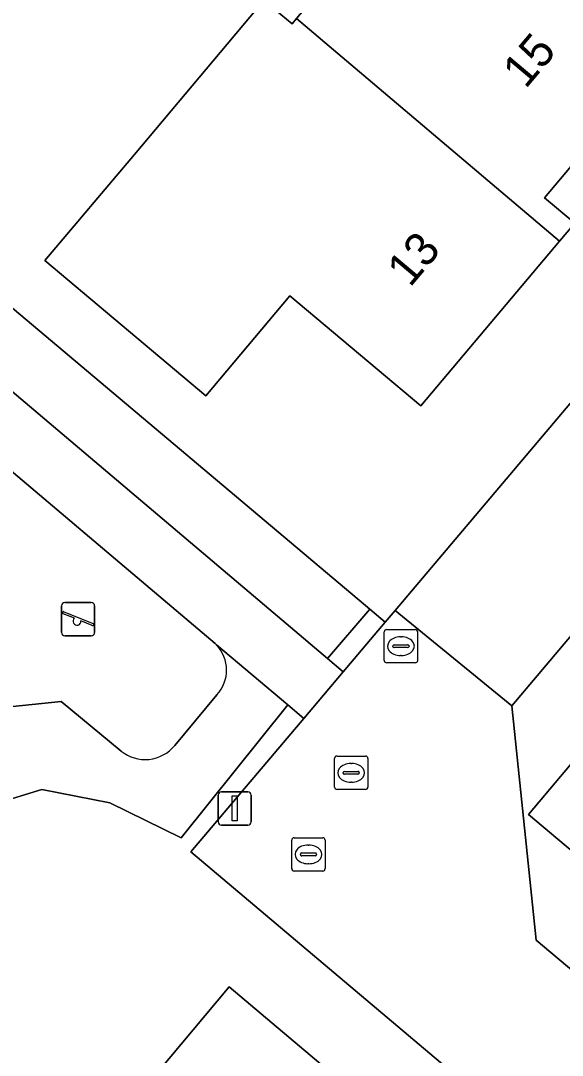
# Model space of a CAD drawing. Extents: x 157767 to 159172, y 387839 to 389425.
# Drawn here: x 158321.55 to 158337.77, y 388872.06 to 388903.08 of the extents above; entities that cross this region are included whole.
import ezdxf

# ---------------------------------------------------------------- set-up
doc = ezdxf.new("R2010")
doc.units = 0
for name, color, linetype in [('IMGEO_Brandkraan', 7, 'Continuous'), ('IMGEO_Erf', 7, 'Continuous'), ('IMGEO_Groenvoorziening', 7, 'Continuous'), ('IMGEO_Hek', 7, 'Continuous'), ('IMGEO_Kolk', 7, 'Continuous'), ('IMGEO_Lichtmast', 7, 'Continuous'), ('IMGEO_Pand', 7, 'Continuous'), ('IMGEO_Pand_nummerreeks', 7, 'Continuous'), ('IMGEO_Parkeervlak_open', 7, 'Continuous'), ('IMGEO_Rijbaan_lokaal_open', 7, 'Continuous'), ('IMGEO_Rioolput', 7, 'Continuous'), ('IMGEO_Speelvoorziening', 7, 'Continuous'), ('IMGEO_Terreindeel_zand', 7, 'Continuous'), ('IMGEO_Voetpad_open', 7, 'Continuous')]:
    doc.layers.add(name, color=color, linetype=linetype)

msp = doc.modelspace()

# ---------------------------------------------------------------- linework, layer by layer
at = {"layer": 'IMGEO_Brandkraan'}
for p, q in [((158332.438, 388883.902), (158332.438, 388884.754)), ((158332.513, 388884.828), (158333.365, 388884.828)), ((158332.926, 388884.608), (158332.951, 388884.608)), ((158333.439, 388884.754), (158333.439, 388883.902)), ((158332.697, 388884.322), (158332.697, 388884.334)), ((158333.135, 388884.285), (158332.737, 388884.285)), ((158332.74, 388884.371), (158333.138, 388884.371)), ((158333.181, 388884.334), (158333.181, 388884.322)), ((158332.949, 388884.048), (158332.924, 388884.048)), ((158333.365, 388883.828), (158332.513, 388883.828))]:
    msp.add_line(p, q, dxfattribs=at)
for points in [[(158332.438, 388883.902), (158332.438, 388884.754)], [(158332.513, 388884.828), (158333.365, 388884.828)], [(158333.439, 388884.754), (158333.439, 388883.902)], [(158333.365, 388883.828), (158332.513, 388883.828)]]:
    msp.add_lwpolyline(points, dxfattribs=at)
for centre, radius, start, end in [((158332.515, 388884.752), 0.0765, 91.552, 178.448), ((158332.515, 388884.752), 0.0765, 91.552, 178.448), ((158333.363, 388884.752), 0.0765, 1.552, 88.448), ((158333.363, 388884.752), 0.0765, 1.552, 88.448), ((158332.737, 388884.331), 0.0403, 85.8775, 175.7526), ((158332.734, 388884.321), 0.0366, 178.938, 274.7102), ((158333.138, 388884.328), 0.043, 264.8664, 352.4533), ((158333.142, 388884.333), 0.0386, 1.7309, 96.639), ((158332.515, 388883.904), 0.0765, 181.552, 268.448), ((158332.515, 388883.904), 0.0765, 181.552, 268.448), ((158333.363, 388883.904), 0.0765, 271.552, 358.448), ((158333.363, 388883.904), 0.0765, 271.552, 358.448)]:
    msp.add_arc(centre, radius, start, end, dxfattribs=at)
for centre, major_axis, ratio, start_param, end_param in [((158332.925, 388884.328), (-0.387, 0.002), 0.722429, 4.712389, 7.853982), ((158332.95, 388884.328), (-0.39, 0.002), 0.717154, 1.570796, 4.712389)]:
    msp.add_ellipse(centre, major_axis=major_axis, ratio=ratio, start_param=start_param, end_param=end_param, dxfattribs=at)
at = {"layer": 'IMGEO_Erf'}
for points in [[(158310.65, 388903.446), (158315.486, 388899.369), (158321.174, 388894.573), (158332.006, 388885.44), (158332.467, 388885.051), (158332.761, 388885.399), (158341.323, 388895.526), (158351.618, 388921.021)], [(158460.644, 388870.19), (158437.126, 388887.55), (158432.881, 388890.304), (158425.397, 388893.675), (158360.644, 388919.668), (158358.095, 388918.489), (158347.339, 388891.858), (158336.759, 388879.281), (158348.603, 388869.307), (158359.688, 388859.921), (158380.059, 388842.72), (158381.57, 388844.575), (158404.311, 388825.558), (158402.965, 388824.025), (158425.871, 388804.752), (158470.821, 388858.073)]]:
    msp.add_lwpolyline(points, dxfattribs=at)
msp.add_lwpolyline([(158333.761, 388907.835), (158331.997, 388909.319), (158334.683, 388912.513), (158335.685, 388911.67), (158339.512, 388908.452), (158336.977, 388905.437), (158340.906, 388902.133), (158337.239, 388897.771), (158338.144, 388897.01), (158337.687, 388896.466), (158333.538, 388891.533), (158329.615, 388894.832), (158327.094, 388891.834), (158322.277, 388895.885), (158324.956, 388899.07), (158328.837, 388903.686), (158329.677, 388902.98), (158329.815, 388903.144)], close=True, dxfattribs=at)
at = {"layer": 'IMGEO_Groenvoorziening'}
msp.add_lwpolyline([(158321.174, 388894.573), (158320.261, 388893.488), (158320.502, 388893.284), (158320.31, 388893.057), (158320.245, 388892.981), (158320.179, 388892.903), (158330.735, 388883.958), (158332.006, 388885.44)], close=True, dxfattribs=at)
at = {"layer": 'IMGEO_Hek'}
msp.add_lwpolyline([(158332.006, 388885.44), (158330.735, 388883.958)], dxfattribs=at)
at = {"layer": 'IMGEO_Kolk'}
for p, q in [((158330.949, 388880.106), (158330.949, 388880.958)), ((158331.024, 388881.032), (158331.876, 388881.032)), ((158331.95, 388880.958), (158331.95, 388880.106)), ((158331.208, 388880.526), (158331.208, 388880.538)), ((158331.251, 388880.575), (158331.649, 388880.575)), ((158331.437, 388880.812), (158331.462, 388880.812)), ((158331.692, 388880.538), (158331.692, 388880.526)), ((158331.646, 388880.489), (158331.248, 388880.489)), ((158331.46, 388880.252), (158331.435, 388880.252)), ((158331.876, 388880.032), (158331.024, 388880.032))]:
    msp.add_line(p, q, dxfattribs=at)
for points in [[(158330.949, 388880.106), (158330.949, 388880.958)], [(158331.024, 388881.032), (158331.876, 388881.032)], [(158331.95, 388880.958), (158331.95, 388880.106)], [(158331.876, 388880.032), (158331.024, 388880.032)]]:
    msp.add_lwpolyline(points, dxfattribs=at)
for centre, radius, start, end in [((158331.026, 388880.956), 0.0765, 91.552, 178.448), ((158331.026, 388880.956), 0.0765, 91.552, 178.448), ((158331.874, 388880.956), 0.0765, 1.552, 88.448), ((158331.874, 388880.956), 0.0765, 1.552, 88.448), ((158331.248, 388880.535), 0.0403, 85.8775, 175.7526), ((158331.245, 388880.525), 0.0366, 178.938, 274.7102), ((158331.649, 388880.532), 0.043, 264.8664, 352.4533), ((158331.653, 388880.537), 0.0386, 1.7309, 96.639), ((158331.026, 388880.108), 0.0765, 181.552, 268.448), ((158331.026, 388880.108), 0.0765, 181.552, 268.448), ((158331.874, 388880.108), 0.0765, 271.552, 358.448), ((158331.874, 388880.108), 0.0765, 271.552, 358.448)]:
    msp.add_arc(centre, radius, start, end, dxfattribs=at)
for centre, major_axis, ratio, start_param, end_param in [((158331.436, 388880.532), (-0.387, 0.002), 0.722429, 4.712389, 7.853982), ((158331.461, 388880.532), (-0.39, 0.002), 0.717154, 1.570796, 4.712389)]:
    msp.add_ellipse(centre, major_axis=major_axis, ratio=ratio, start_param=start_param, end_param=end_param, dxfattribs=at)
at = {"layer": 'IMGEO_Lichtmast'}
for p, q in [((158327.563, 388879.963), (158328.353, 388879.963)), ((158328.353, 388879.963), (158327.563, 388879.963)), ((158327.463, 388879.063), (158327.463, 388879.863)), ((158327.463, 388879.863), (158327.463, 388879.063)), ((158328.453, 388879.863), (158328.453, 388879.063)), ((158328.453, 388879.063), (158328.453, 388879.863)), ((158328.353, 388878.963), (158327.563, 388878.963)), ((158327.563, 388878.963), (158328.353, 388878.963))]:
    msp.add_line(p, q, dxfattribs=at)
msp.add_lwpolyline([(158327.883, 388879.838), (158328.033, 388879.838), (158328.033, 388879.088), (158327.883, 388879.088), (158327.883, 388879.838)], dxfattribs=at)
for centre, start, end in [((158327.563, 388879.863), 90, 180), ((158327.563, 388879.863), 90, 180), ((158328.353, 388879.863), 0, 90), ((158328.353, 388879.863), 360, 90), ((158327.563, 388879.063), 180, 270), ((158327.563, 388879.063), 180, 270), ((158328.353, 388879.063), 270, 0), ((158328.353, 388879.063), 270, 0)]:
    msp.add_arc(centre, 0.1, start, end, dxfattribs=at)
at = {"layer": 'IMGEO_Pand'}
for points in [[(158337.687, 388896.466), (158338.144, 388897.01), (158337.239, 388897.771), (158340.906, 388902.133), (158336.977, 388905.437), (158339.512, 388908.452), (158335.685, 388911.67), (158334.683, 388912.513), (158331.997, 388909.319), (158333.761, 388907.835), (158329.815, 388903.144)], [(158337.687, 388896.466), (158329.815, 388903.144), (158329.677, 388902.98), (158328.837, 388903.686), (158324.956, 388899.07), (158322.277, 388895.885), (158327.094, 388891.834), (158329.615, 388894.832), (158333.538, 388891.533)]]:
    msp.add_lwpolyline(points, close=True, dxfattribs=at)
at = {"layer": 'IMGEO_Parkeervlak_open'}
msp.add_lwpolyline([(158330.34, 388865.344), (158333.6, 388869.214), (158327.798, 388874.119), (158324.557, 388870.254)], close=True, dxfattribs=at)
at = {"layer": 'IMGEO_Rijbaan_lokaal_open'}
for points in [[(158354.928, 388917.09), (158358.095, 388918.489), (158360.644, 388919.668), (158350.531, 388923.759), (158351.618, 388921.021), (158341.323, 388895.526), (158332.761, 388885.399), (158336.262, 388882.544), (158345.294, 388893.248)], [(158336.992, 388875.515), (158336.262, 388882.544), (158332.761, 388885.399), (158332.467, 388885.051), (158331.206, 388883.559), (158330.026, 388882.163), (158326.645, 388878.163), (158337.444, 388869.038), (158337.558, 388869.174), (158381.763, 388831.905), (158381.97, 388829.646), (158382.206, 388826.126), (158385.717, 388823.066), (158390.41, 388828.593), (158390.3, 388828.682), (158391.285, 388829.811), (158378.406, 388840.652)]]:
    msp.add_lwpolyline(points, close=True, dxfattribs=at)
at = {"layer": 'IMGEO_Rioolput'}
for p, q in [((158329.669, 388877.66), (158329.669, 388878.512)), ((158329.744, 388878.586), (158330.596, 388878.586)), ((158330.157, 388878.366), (158330.182, 388878.366)), ((158330.67, 388878.512), (158330.67, 388877.66)), ((158329.928, 388878.08), (158329.928, 388878.092)), ((158330.366, 388878.043), (158329.968, 388878.043)), ((158329.971, 388878.129), (158330.369, 388878.129)), ((158330.412, 388878.092), (158330.412, 388878.08)), ((158330.18, 388877.806), (158330.155, 388877.806)), ((158330.596, 388877.586), (158329.744, 388877.586))]:
    msp.add_line(p, q, dxfattribs=at)
for points in [[(158329.669, 388877.66), (158329.669, 388878.512)], [(158329.744, 388878.586), (158330.596, 388878.586)], [(158330.67, 388878.512), (158330.67, 388877.66)], [(158330.596, 388877.586), (158329.744, 388877.586)]]:
    msp.add_lwpolyline(points, dxfattribs=at)
for centre, radius, start, end in [((158329.746, 388878.51), 0.0765, 91.552, 178.448), ((158329.746, 388878.51), 0.0765, 91.552, 178.448), ((158330.594, 388878.51), 0.0765, 1.552, 88.448), ((158330.594, 388878.51), 0.0765, 1.552, 88.448), ((158329.968, 388878.089), 0.0403, 85.8775, 175.7526), ((158329.965, 388878.079), 0.0366, 178.938, 274.7102), ((158330.369, 388878.086), 0.043, 264.8664, 352.4533), ((158330.373, 388878.091), 0.0386, 1.7309, 96.639), ((158329.746, 388877.662), 0.0765, 181.552, 268.448), ((158329.746, 388877.662), 0.0765, 181.552, 268.448), ((158330.594, 388877.662), 0.0765, 271.552, 358.448), ((158330.594, 388877.662), 0.0765, 271.552, 358.448)]:
    msp.add_arc(centre, radius, start, end, dxfattribs=at)
for centre, major_axis, ratio, start_param, end_param in [((158330.156, 388878.086), (-0.387, 0.002), 0.722429, 4.712389, 7.853982), ((158330.181, 388878.086), (-0.39, 0.002), 0.717154, 1.570796, 4.712389)]:
    msp.add_ellipse(centre, major_axis=major_axis, ratio=ratio, start_param=start_param, end_param=end_param, dxfattribs=at)
at = {"layer": 'IMGEO_Speelvoorziening'}
for p, q in [((158322.776, 388884.737), (158322.776, 388885.537)), ((158322.776, 388885.537), (158322.776, 388884.737)), ((158322.876, 388885.637), (158323.666, 388885.637)), ((158323.666, 388885.637), (158322.876, 388885.637)), ((158323.766, 388885.537), (158323.766, 388884.737)), ((158323.766, 388884.737), (158323.766, 388885.537)), ((158323.159, 388885.165), (158322.82, 388885.302)), ((158322.845, 388885.362), (158323.721, 388885.009)), ((158323.697, 388884.949), (158323.357, 388885.086)), ((158323.666, 388884.637), (158322.876, 388884.637)), ((158322.876, 388884.637), (158323.666, 388884.637))]:
    msp.add_line(p, q, dxfattribs=at)
for centre, radius, start, end in [((158322.876, 388885.537), 0.1, 90, 180), ((158322.876, 388885.537), 0.1, 90, 180), ((158323.666, 388885.537), 0.1, 0, 90), ((158323.666, 388885.537), 0.1, 360, 90), ((158322.833, 388885.332), 0.0327, 68.078, 248.078), ((158323.238, 388885.075), 0.12, 130.9928, 5.1632), ((158323.709, 388884.979), 0.0327, 248.078, 68.078), ((158322.876, 388884.737), 0.1, 180, 270), ((158322.876, 388884.737), 0.1, 180, 270), ((158323.666, 388884.737), 0.1, 270, 0), ((158323.666, 388884.737), 0.1, 270, 0)]:
    msp.add_arc(centre, radius, start, end, dxfattribs=at)
at = {"layer": 'IMGEO_Terreindeel_zand'}
for points in [[(158327.414, 388884.366), (158327.374, 388884.406), (158318.994, 388891.503), (158317.697, 388892.602), (158310.278, 388883.836), (158310.005, 388883.513)], [(158326.166, 388881.351), (158327.427, 388882.872)], [(158316.213, 388878.241), (158318.755, 388881.345), (158319.571, 388882.341), (158322.761, 388882.67)], [(158322.761, 388882.67), (158324.559, 388881.185)]]:
    msp.add_lwpolyline(points, dxfattribs=at)
for centre, radius, start, end in [((158326.628, 388883.612), 1.089, 317.2063, 43.7908), ((158325.28, 388882.071), 1.142, 230.8745, 320.9207)]:
    msp.add_arc(centre, radius, start, end, dxfattribs=at)
at = {"layer": 'IMGEO_Voetpad_open'}
for points in [[(158358.095, 388918.489), (158354.928, 388917.09), (158345.294, 388893.248), (158336.262, 388882.544), (158336.992, 388875.515), (158378.406, 388840.652), (158380.059, 388842.72), (158359.688, 388859.921), (158348.603, 388869.307), (158336.759, 388879.281), (158347.339, 388891.858)], [(158320.179, 388892.903), (158314.279, 388897.902), (158313.24, 388896.639), (158315.515, 388894.712), (158315.394, 388894.552), (158317.697, 388892.602), (158318.994, 388891.503), (158327.374, 388884.406), (158327.414, 388884.366), (158329.549, 388882.567), (158330.026, 388882.163), (158331.206, 388883.559), (158330.735, 388883.958)], [(158332.467, 388885.051), (158332.006, 388885.44), (158330.735, 388883.958), (158331.206, 388883.559)], [(158337.444, 388869.038), (158326.645, 388878.163), (158330.026, 388882.163), (158329.549, 388882.567), (158326.355, 388878.586), (158324.223, 388879.628), (158322.182, 388880.036), (158319.866, 388879.324), (158319.706, 388879.275), (158315.168, 388873.93), (158330.688, 388860.972), (158336.583, 388868.029)], [(158330.34, 388865.344), (158324.557, 388870.254), (158327.798, 388874.119), (158333.6, 388869.214)]]:
    msp.add_lwpolyline(points, close=True, dxfattribs=at)
for points in [[(158329.549, 388882.567), (158327.414, 388884.366)], [(158327.427, 388882.872), (158326.166, 388881.351)], [(158324.559, 388881.185), (158322.761, 388882.67), (158319.571, 388882.341), (158318.755, 388881.345), (158319.299, 388880.87), (158319.697, 388880.219), (158319.866, 388879.324), (158322.182, 388880.036), (158324.223, 388879.628), (158326.355, 388878.586), (158329.549, 388882.567)]]:
    msp.add_lwpolyline(points, dxfattribs=at)
for centre, radius, start, end in [((158326.628, 388883.612), 1.089, 317.2063, 43.7908), ((158325.28, 388882.071), 1.142, 230.8745, 320.9207)]:
    msp.add_arc(centre, radius, start, end, dxfattribs=at)

# ---------------------------------------------------------------- texts
at = {"layer": 'IMGEO_Pand_nummerreeks'}
for s, rotation, p in [('15', 49.9473, (158336.671, 388901.011)), ('13', 49.9338, (158333.21, 388895.059))]:
    msp.add_text(s, height=1, rotation=rotation, dxfattribs=at).set_placement(p)

doc.saveas('drawing.dxf')
